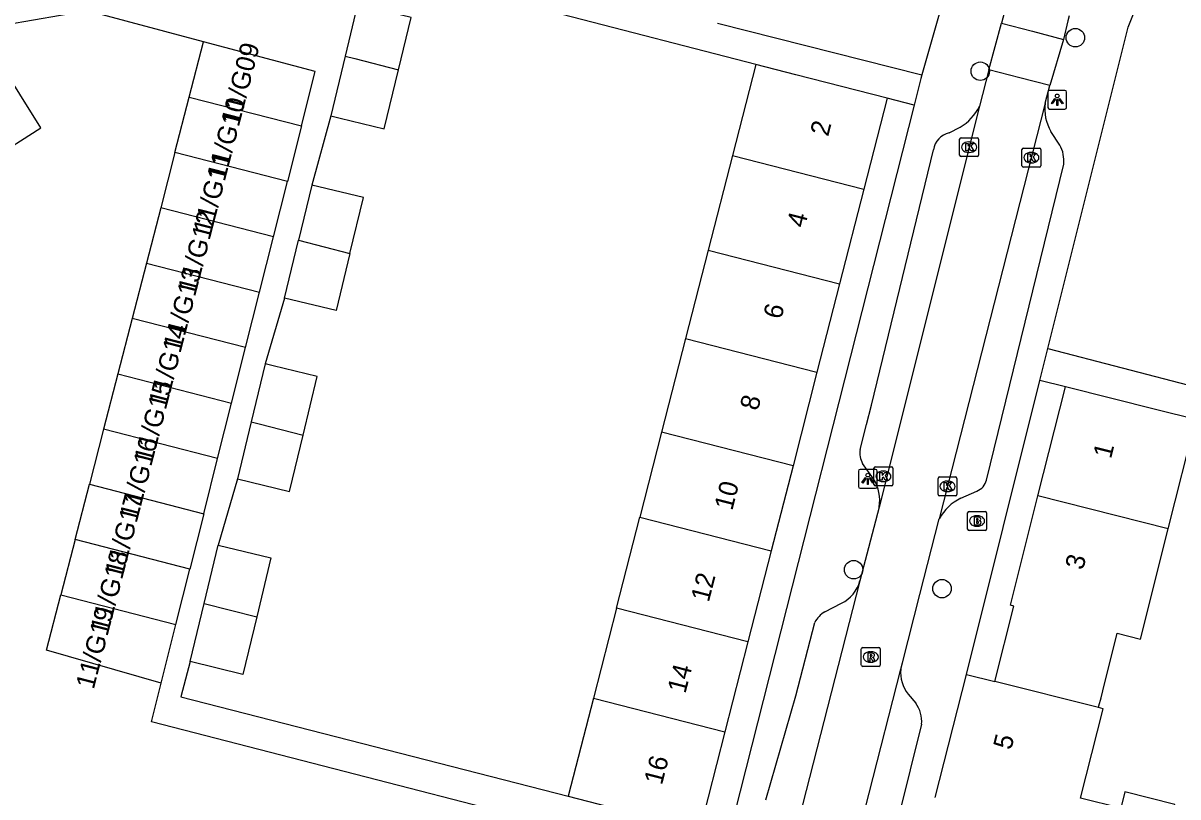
# Model space of a CAD drawing. Extents: x 158352 to 159489, y 383828 to 384597.
# Drawn here: x 159280.3 to 159341.5, y 384428.3 to 384469.3 of the extents above; entities that cross this region are included whole.
import ezdxf

# ---------------------------------------------------------------- set-up
doc = ezdxf.new("R2010")
doc.units = 0
for name, color, linetype in [('IMGEO_Boom', 7, 'Continuous'), ('IMGEO_Brandkraan', 7, 'Continuous'), ('IMGEO_Kolk', 7, 'Continuous'), ('IMGEO_Lichtpunt', 7, 'Continuous'), ('IMGEO_Pand', 7, 'Continuous'), ('IMGEO_Pand_nummerreeks', 7, 'Continuous'), ('IMGEO_Rijbaan_lokaal_open', 7, 'Continuous'), ('IMGEO_Rioolput', 7, 'Continuous'), ('IMGEO_Voetpad_open', 7, 'Continuous')]:
    doc.layers.add(name, color=color, linetype=linetype)

msp = doc.modelspace()

# ---------------------------------------------------------------- linework, layer by layer
at = {"layer": 'IMGEO_Boom'}
for centre in [(159336.027, 384468.505), (159330.988, 384466.731), (159324.276, 384440.323), (159328.962, 384439.317)]:
    msp.add_circle(centre, 0.489, dxfattribs=at)
at = {"layer": 'IMGEO_Brandkraan'}
for p, q in [((159330.316, 384442.477), (159330.316, 384443.329)), ((159330.391, 384443.403), (159331.243, 384443.403)), ((159330.804, 384443.183), (159330.829, 384443.183)), ((159331.317, 384443.329), (159331.317, 384442.477)), ((159331.243, 384442.403), (159330.391, 384442.403)), ((159330.827, 384442.623), (159330.802, 384442.623))]:
    msp.add_line(p, q, dxfattribs=at)
for points in [[(159330.316, 384442.477), (159330.316, 384443.329)], [(159330.391, 384443.403), (159331.243, 384443.403)], [(159330.664, 384443.103), (159330.664, 384442.703), (159330.877, 384442.703)], [(159330.895, 384443.103), (159330.664, 384443.103)], [(159330.843, 384443.022), (159330.789, 384443.022), (159330.789, 384442.946)], [(159330.789, 384442.946), (159330.842, 384442.946)], [(159331.317, 384443.329), (159331.317, 384442.477)], [(159331.243, 384442.403), (159330.391, 384442.403)], [(159330.851, 384442.87), (159330.789, 384442.87), (159330.789, 384442.789)], [(159330.789, 384442.789), (159330.851, 384442.789)]]:
    msp.add_lwpolyline(points, dxfattribs=at)
for centre, radius, start, end in [((159330.393, 384443.327), 0.0765, 91.55205, 178.44795), ((159330.393, 384443.327), 0.0765, 91.55205, 178.44795), ((159330.844, 384442.984), 0.0379, 267.82845, 90.93552), ((159330.899, 384442.958), 0.145, 59.4692, 91.53667), ((159330.924, 384443.005), 0.0922, 285.51372, 58.15012), ((159330.929, 384442.813), 0.105, 301.31148, 78.98903), ((159331.241, 384443.327), 0.0765, 1.55205, 88.44795), ((159331.241, 384443.327), 0.0765, 1.55205, 88.44795), ((159330.393, 384442.479), 0.0765, 181.55205, 268.44795), ((159330.393, 384442.479), 0.0765, 181.55205, 268.44795), ((159330.852, 384442.829), 0.0404, 269.87594, 90.50774), ((159330.883, 384442.954), 0.251, 268.66757, 293.53466), ((159331.241, 384442.479), 0.0765, 271.55205, 358.44795), ((159331.241, 384442.479), 0.0765, 271.55205, 358.44795)]:
    msp.add_arc(centre, radius, start, end, dxfattribs=at)
for centre, major_axis, ratio, start_param, end_param in [((159330.803, 384442.903), (-0.387, 0.002), 0.722429, 4.712389, 7.853982), ((159330.828, 384442.903), (-0.39, 0.002), 0.717154, 1.570796, 4.712389)]:
    msp.add_ellipse(centre, major_axis=major_axis, ratio=ratio, start_param=start_param, end_param=end_param, dxfattribs=at)
at = {"layer": 'IMGEO_Kolk'}
for p, q in [((159329.895, 384462.278), (159329.895, 384463.13)), ((159329.97, 384463.204), (159330.822, 384463.204)), ((159330.896, 384463.13), (159330.896, 384462.278)), ((159330.383, 384462.984), (159330.408, 384462.984)), ((159333.195, 384461.725), (159333.195, 384462.577)), ((159333.27, 384462.651), (159334.122, 384462.651)), ((159334.196, 384462.577), (159334.196, 384461.725)), ((159330.822, 384462.204), (159329.97, 384462.204)), ((159330.406, 384462.424), (159330.381, 384462.424)), ((159333.706, 384461.871), (159333.681, 384461.871)), ((159333.683, 384462.431), (159333.708, 384462.431)), ((159334.122, 384461.651), (159333.27, 384461.651)), ((159325.352, 384444.842), (159325.352, 384445.694)), ((159325.427, 384445.768), (159326.279, 384445.768)), ((159325.84, 384445.548), (159325.865, 384445.548)), ((159326.353, 384445.694), (159326.353, 384444.842)), ((159326.279, 384444.768), (159325.427, 384444.768)), ((159325.863, 384444.988), (159325.838, 384444.988)), ((159328.749, 384444.31), (159328.749, 384445.162)), ((159328.824, 384445.236), (159329.676, 384445.236)), ((159329.237, 384445.016), (159329.262, 384445.016)), ((159329.75, 384445.162), (159329.75, 384444.31)), ((159329.676, 384444.236), (159328.824, 384444.236)), ((159329.26, 384444.456), (159329.235, 384444.456))]:
    msp.add_line(p, q, dxfattribs=at)
for points in [[(159329.895, 384462.278), (159329.895, 384463.13)], [(159329.97, 384463.204), (159330.822, 384463.204)], [(159330.896, 384463.13), (159330.896, 384462.278)], [(159330.216, 384462.904), (159330.339, 384462.904), (159330.339, 384462.753), (159330.469, 384462.904), (159330.633, 384462.904), (159330.487, 384462.753), (159330.64, 384462.504), (159330.488, 384462.504), (159330.403, 384462.668), (159330.339, 384462.601), (159330.339, 384462.504), (159330.216, 384462.504), (159330.216, 384462.904)], [(159333.195, 384461.725), (159333.195, 384462.577)], [(159333.27, 384462.651), (159334.122, 384462.651)], [(159334.196, 384462.577), (159334.196, 384461.725)], [(159330.822, 384462.204), (159329.97, 384462.204)], [(159333.516, 384462.351), (159333.639, 384462.351), (159333.639, 384462.2), (159333.769, 384462.351), (159333.933, 384462.351), (159333.787, 384462.2), (159333.94, 384461.951), (159333.788, 384461.951), (159333.703, 384462.115), (159333.639, 384462.048), (159333.639, 384461.951), (159333.516, 384461.951), (159333.516, 384462.351)], [(159334.122, 384461.651), (159333.27, 384461.651)], [(159325.352, 384444.842), (159325.352, 384445.694)], [(159325.427, 384445.768), (159326.279, 384445.768)], [(159325.673, 384445.468), (159325.796, 384445.468), (159325.796, 384445.317), (159325.926, 384445.468), (159326.09, 384445.468), (159325.944, 384445.317), (159326.097, 384445.068), (159325.945, 384445.068), (159325.86, 384445.232), (159325.796, 384445.165), (159325.796, 384445.068), (159325.673, 384445.068), (159325.673, 384445.468)], [(159326.353, 384445.694), (159326.353, 384444.842)], [(159326.279, 384444.768), (159325.427, 384444.768)], [(159328.749, 384444.31), (159328.749, 384445.162)], [(159328.824, 384445.236), (159329.676, 384445.236)], [(159329.07, 384444.936), (159329.193, 384444.936), (159329.193, 384444.785), (159329.323, 384444.936), (159329.487, 384444.936), (159329.341, 384444.785), (159329.494, 384444.536), (159329.342, 384444.536), (159329.257, 384444.7), (159329.193, 384444.633), (159329.193, 384444.536), (159329.07, 384444.536), (159329.07, 384444.936)], [(159329.75, 384445.162), (159329.75, 384444.31)], [(159329.676, 384444.236), (159328.824, 384444.236)]]:
    msp.add_lwpolyline(points, dxfattribs=at)
for centre, start, end in [((159329.972, 384463.128), 91.55205, 178.44795), ((159329.972, 384463.128), 91.55205, 178.44795), ((159330.82, 384463.128), 1.55205, 88.44795), ((159330.82, 384463.128), 1.55205, 88.44795), ((159333.272, 384462.575), 91.55205, 178.44795), ((159333.272, 384462.575), 91.55205, 178.44795), ((159334.12, 384462.575), 1.55205, 88.44795), ((159334.12, 384462.575), 1.55205, 88.44795), ((159329.972, 384462.28), 181.55205, 268.44795), ((159329.972, 384462.28), 181.55205, 268.44795), ((159330.82, 384462.28), 271.55205, 358.44795), ((159330.82, 384462.28), 271.55205, 358.44795), ((159333.272, 384461.727), 181.55205, 268.44795), ((159333.272, 384461.727), 181.55205, 268.44795), ((159334.12, 384461.727), 271.55205, 358.44795), ((159334.12, 384461.727), 271.55205, 358.44795), ((159325.429, 384445.692), 91.55205, 178.44795), ((159325.429, 384445.692), 91.55205, 178.44795), ((159326.277, 384445.692), 1.55205, 88.44795), ((159326.277, 384445.692), 1.55205, 88.44795), ((159325.429, 384444.844), 181.55205, 268.44795), ((159325.429, 384444.844), 181.55205, 268.44795), ((159326.277, 384444.844), 271.55205, 358.44795), ((159326.277, 384444.844), 271.55205, 358.44795), ((159328.826, 384445.16), 91.55205, 178.44795), ((159328.826, 384445.16), 91.55205, 178.44795), ((159329.674, 384445.16), 1.55205, 88.44795), ((159329.674, 384445.16), 1.55205, 88.44795), ((159328.826, 384444.312), 181.55205, 268.44795), ((159328.826, 384444.312), 181.55205, 268.44795), ((159329.674, 384444.312), 271.55205, 358.44795), ((159329.674, 384444.312), 271.55205, 358.44795)]:
    msp.add_arc(centre, 0.0765, start, end, dxfattribs=at)
for centre, major_axis, ratio, start_param, end_param in [((159330.382, 384462.704), (-0.387, 0.002), 0.722429, 4.712389, 7.853982), ((159330.407, 384462.704), (-0.39, 0.002), 0.717154, 1.570796, 4.712389), ((159333.682, 384462.151), (-0.387, 0.002), 0.722429, 4.712389, 7.853982), ((159333.707, 384462.151), (-0.39, 0.002), 0.717154, 1.570796, 4.712389), ((159325.839, 384445.268), (-0.387, 0.002), 0.722429, 4.712389, 7.853982), ((159325.864, 384445.268), (-0.39, 0.002), 0.717154, 1.570796, 4.712389), ((159329.236, 384444.736), (-0.387, 0.002), 0.722429, 4.712389, 7.853982), ((159329.261, 384444.736), (-0.39, 0.002), 0.717154, 1.570796, 4.712389)]:
    msp.add_ellipse(centre, major_axis=major_axis, ratio=ratio, start_param=start_param, end_param=end_param, dxfattribs=at)
at = {"layer": 'IMGEO_Lichtpunt'}
for p, q in [((159334.568, 384465.62), (159334.568, 384464.813)), ((159334.568, 384465.62), (159334.568, 384464.813)), ((159335.47, 384465.715), (159334.662, 384465.715)), ((159335.47, 384465.715), (159334.662, 384465.715)), ((159335.564, 384464.813), (159335.564, 384465.62)), ((159335.564, 384464.813), (159335.564, 384465.62)), ((159334.662, 384464.719), (159335.47, 384464.719)), ((159334.662, 384464.719), (159335.47, 384464.719)), ((159324.532, 384445.537), (159324.532, 384444.73)), ((159324.532, 384445.537), (159324.532, 384444.73)), ((159325.434, 384445.632), (159324.626, 384445.632)), ((159325.434, 384445.632), (159324.626, 384445.632)), ((159325.528, 384444.73), (159325.528, 384445.537)), ((159325.528, 384444.73), (159325.528, 384445.537)), ((159324.626, 384444.636), (159325.434, 384444.636)), ((159324.626, 384444.636), (159325.434, 384444.636))]:
    msp.add_line(p, q, dxfattribs=at)
for points in [[(159334.942, 384465.284), (159334.981, 384465.256), (159334.793, 384464.994), (159334.755, 384465.021), (159334.942, 384465.284)], [(159335.044, 384465.236), (159335.091, 384465.236), (159335.091, 384464.914), (159335.044, 384464.914), (159335.044, 384465.236)], [(159335.154, 384465.256), (159335.192, 384465.283), (159335.379, 384465.021), (159335.34, 384464.993), (159335.154, 384465.256)], [(159324.906, 384445.201), (159324.945, 384445.173), (159324.757, 384444.911), (159324.719, 384444.938), (159324.906, 384445.201)], [(159325.008, 384445.153), (159325.055, 384445.153), (159325.055, 384444.831), (159325.008, 384444.831), (159325.008, 384445.153)], [(159325.118, 384445.173), (159325.156, 384445.2), (159325.343, 384444.938), (159325.304, 384444.91), (159325.118, 384445.173)]]:
    msp.add_lwpolyline(points, dxfattribs=at)
for centre in [(159335.067, 384465.418), (159325.031, 384445.335)]:
    msp.add_circle(centre, 0.0994, dxfattribs=at)
for centre, start, end in [((159334.662, 384465.62), 90, 180), ((159334.662, 384465.62), 90, 180), ((159335.47, 384465.62), 0, 90), ((159335.47, 384465.62), 0, 90), ((159334.662, 384464.813), 180, 270), ((159334.662, 384464.813), 180, 270), ((159335.47, 384464.813), 270, 0), ((159335.47, 384464.813), 270, 360), ((159324.626, 384445.537), 90, 180), ((159324.626, 384445.537), 90, 180), ((159325.434, 384445.537), 0, 90), ((159325.434, 384445.537), 0, 90), ((159324.626, 384444.73), 180, 270), ((159324.626, 384444.73), 180, 270), ((159325.434, 384444.73), 270, 0), ((159325.434, 384444.73), 270, 360)]:
    msp.add_arc(centre, 0.0946, start, end, dxfattribs=at)
at = {"layer": 'IMGEO_Pand'}
for points in [[(159297.995, 384470.257), (159297.337, 384467.533)], [(159300.159, 384466.809), (159300.827, 384469.571), (159297.995, 384470.257)], [(159278.605, 384462.076), (159281.21, 384463.722), (159277.946, 384468.945)], [(159289.074, 384465.361), (159289.83, 384468.292)], [(159295.015, 384463.829), (159295.742, 384466.716), (159289.83, 384468.292)], [(159297.337, 384467.533), (159296.572, 384464.362)], [(159297.337, 384467.533), (159297.843, 384467.403), (159300.159, 384466.809)], [(159296.572, 384464.362), (159297.078, 384464.24), (159299.402, 384463.678), (159300.159, 384466.809)], [(159319.093, 384467.083), (159317.86, 384462.271)], [(159326.056, 384465.299), (159321.213, 384466.54), (159319.093, 384467.083)], [(159288.318, 384462.43), (159289.074, 384465.361)], [(159289.074, 384465.361), (159295.015, 384463.829)], [(159326.056, 384465.299), (159324.822, 384460.486)], [(159295.015, 384463.829), (159294.276, 384460.893)], [(159288.318, 384462.43), (159287.562, 384459.499)], [(159294.276, 384460.893), (159288.318, 384462.43)], [(159317.86, 384462.271), (159316.574, 384457.255)], [(159317.86, 384462.271), (159324.822, 384460.486)], [(159293.537, 384457.958), (159294.276, 384460.893)], [(159295.568, 384460.699), (159294.862, 384457.777)], [(159297.586, 384457.079), (159298.301, 384460.038), (159295.568, 384460.699)], [(159324.822, 384460.486), (159323.537, 384455.471)], [(159287.562, 384459.499), (159286.806, 384456.568)], [(159293.537, 384457.958), (159287.562, 384459.499)], [(159292.798, 384455.023), (159293.537, 384457.958)], [(159294.119, 384454.706), (159294.862, 384457.777)], [(159294.862, 384457.777), (159297.586, 384457.079)], [(159297.586, 384457.079), (159296.853, 384454.046), (159294.119, 384454.706)], [(159316.574, 384457.255), (159315.373, 384452.569)], [(159316.574, 384457.255), (159323.537, 384455.471)], [(159286.806, 384456.568), (159286.05, 384453.637)], [(159286.806, 384456.568), (159292.798, 384455.023)], [(159323.537, 384455.471), (159322.335, 384450.784)], [(159292.058, 384452.087), (159292.798, 384455.023)], [(159286.05, 384453.637), (159285.294, 384450.706)], [(159292.058, 384452.087), (159286.05, 384453.637)], [(159291.319, 384449.152), (159292.058, 384452.087)], [(159315.373, 384452.569), (159314.103, 384447.616)], [(159315.373, 384452.569), (159322.335, 384450.784)], [(159293.104, 384451.226), (159292.361, 384448.154)], [(159295.104, 384447.451), (159295.855, 384450.56), (159293.528, 384451.123), (159293.104, 384451.226)], [(159285.294, 384450.706), (159284.538, 384447.775)], [(159285.294, 384450.706), (159291.319, 384449.152)], [(159322.335, 384450.784), (159321.066, 384445.831)], [(159334.045, 384444.228), (159335.5, 384450.013)], [(159342.405, 384448.277), (159340.35, 384448.794), (159335.5, 384450.013)], [(159290.58, 384446.217), (159291.319, 384449.152)], [(159292.361, 384448.154), (159291.631, 384445.135)], [(159292.361, 384448.154), (159292.784, 384448.046), (159295.104, 384447.451)], [(159340.951, 384442.492), (159342.405, 384448.277)], [(159284.538, 384447.775), (159283.782, 384444.845)], [(159290.58, 384446.217), (159284.538, 384447.775)], [(159291.631, 384445.135), (159294.383, 384444.469), (159294.399, 384444.537), (159295.104, 384447.451)], [(159314.103, 384447.616), (159312.945, 384443.098)], [(159321.066, 384445.831), (159314.103, 384447.616)], [(159289.841, 384443.282), (159290.58, 384446.217)], [(159321.066, 384445.831), (159319.908, 384441.313)], [(159283.026, 384441.914), (159283.782, 384444.845)], [(159283.782, 384444.845), (159289.841, 384443.282)], [(159331.765, 384434.4), (159332.769, 384438.394), (159332.59, 384438.439), (159334.045, 384444.228)], [(159340.951, 384442.492), (159334.045, 384444.228)], [(159289.841, 384443.282), (159289.102, 384440.346)], [(159311.713, 384438.292), (159312.945, 384443.098)], [(159312.945, 384443.098), (159319.908, 384441.313)], [(159337.253, 384433.015), (159337.278, 384433.111), (159337.385, 384433.539), (159337.478, 384433.911), (159338.244, 384436.957), (159339.481, 384436.646), (159340.951, 384442.492)], [(159283.026, 384441.914), (159282.27, 384438.983)], [(159289.102, 384440.346), (159283.026, 384441.914)], [(159289.867, 384438.531), (159290.613, 384441.62)], [(159290.613, 384441.62), (159293.405, 384440.944), (159292.65, 384437.817)], [(159319.908, 384441.313), (159318.676, 384436.507)], [(159288.363, 384437.411), (159289.102, 384440.346)], [(159287.584, 384434.317), (159281.514, 384436.052), (159282.27, 384438.983)], [(159282.27, 384438.983), (159288.363, 384437.411)], [(159289.122, 384435.453), (159289.867, 384438.531)], [(159289.867, 384438.531), (159292.65, 384437.817)], [(159311.713, 384438.292), (159310.489, 384433.517)], [(159318.676, 384436.507), (159311.713, 384438.292)], [(159287.584, 384434.317), (159288.363, 384437.411)], [(159292.65, 384437.817), (159291.915, 384434.779), (159289.122, 384435.453)], [(159318.676, 384436.507), (159317.452, 384431.732)], [(159328.605, 384428.246), (159330.262, 384434.778)], [(159330.262, 384434.778), (159331.765, 384434.4)], [(159337.253, 384433.015), (159331.765, 384434.4)], [(159310.489, 384433.517), (159309.159, 384428.327)], [(159310.489, 384433.517), (159317.452, 384431.732)], [(159340.625, 384425.216), (159341.295, 384427.881), (159338.645, 384428.547), (159338.429, 384427.687), (159336.306, 384428.22), (159337.497, 384432.953), (159337.253, 384433.015)], [(159317.452, 384431.732), (159316.122, 384426.543)], [(159309.159, 384428.327), (159311.279, 384427.784), (159316.122, 384426.543)]]:
    msp.add_lwpolyline(points, dxfattribs=at)
at = {"layer": 'IMGEO_Rijbaan_lokaal_open'}
for points in [[(159333.648, 384475.079), (159332.108, 384469.277)], [(159331.45, 384466.798), (159332.108, 384469.277)], [(159332.108, 384469.277), (159333.755, 384468.845), (159335.401, 384468.413)], [(159335.705, 384469.665), (159335.631, 384469.394), (159335.401, 384468.413)], [(159335.401, 384468.413), (159334.67, 384465.969)], [(159331.45, 384466.798), (159330.954, 384464.869)], [(159334.67, 384465.969), (159333.08, 384466.378), (159331.45, 384466.798)], [(159334.432, 384465.039), (159334.67, 384465.969)], [(159334.432, 384465.039), (159328.815, 384443.02)], [(159330.954, 384464.869), (159325.623, 384443.63)], [(159325.623, 384443.63), (159324.612, 384439.732)], [(159326.779, 384435.06), (159326.864, 384435.393), (159327.789, 384439.016), (159328.815, 384443.02)], [(159324.612, 384439.732), (159316.818, 384409.3)], [(159315.918, 384391.927), (159318.183, 384401.393), (159320.07, 384408.785), (159326.779, 384435.06)]]:
    msp.add_lwpolyline(points, dxfattribs=at)
at = {"layer": 'IMGEO_Rioolput'}
for p, q in [((159324.761, 384436.199), (159325.613, 384436.199)), ((159324.686, 384435.273), (159324.686, 384436.125)), ((159325.174, 384435.979), (159325.199, 384435.979)), ((159325.687, 384436.125), (159325.687, 384435.273)), ((159325.613, 384435.199), (159324.761, 384435.199)), ((159325.197, 384435.419), (159325.172, 384435.419))]:
    msp.add_line(p, q, dxfattribs=at)
for points in [[(159324.761, 384436.199), (159325.613, 384436.199)], [(159324.686, 384435.273), (159324.686, 384436.125)], [(159325.275, 384435.897), (159325.023, 384435.899), (159325.023, 384435.499)], [(159325.023, 384435.499), (159325.147, 384435.499), (159325.147, 384435.661), (159325.158, 384435.661)], [(159325.201, 384435.818), (159325.147, 384435.818), (159325.147, 384435.737)], [(159325.147, 384435.737), (159325.199, 384435.737)], [(159325.205, 384435.632), (159325.276, 384435.499), (159325.416, 384435.499), (159325.351, 384435.625)], [(159325.687, 384436.125), (159325.687, 384435.273)], [(159325.613, 384435.199), (159324.761, 384435.199)]]:
    msp.add_lwpolyline(points, dxfattribs=at)
for centre, radius, start, end in [((159324.763, 384436.123), 0.0765, 91.55205, 178.44795), ((159324.763, 384436.123), 0.0765, 91.55205, 178.44795), ((159325.611, 384436.123), 0.0765, 1.55205, 88.44795), ((159325.611, 384436.123), 0.0765, 1.55205, 88.44795), ((159325.157, 384435.608), 0.0533, 26.02933, 88.69889), ((159325.183, 384435.926), 0.19, 274.7715, 282.96867), ((159325.207, 384435.722), 0.0964, 77.00612, 93.18647), ((159325.221, 384435.779), 0.0378, 276.66336, 79.67722), ((159325.274, 384435.787), 0.109, 350.36119, 89.41601), ((159325.272, 384435.787), 0.112, 277.58423, 350.98172), ((159325.256, 384435.572), 0.108, 29.51342, 73.79051), ((159324.763, 384435.275), 0.0765, 181.55205, 268.44795), ((159324.763, 384435.275), 0.0765, 181.55205, 268.44795), ((159325.611, 384435.275), 0.0765, 271.55205, 358.44795), ((159325.611, 384435.275), 0.0765, 271.55205, 358.44795)]:
    msp.add_arc(centre, radius, start, end, dxfattribs=at)
for centre, major_axis, ratio, start_param, end_param in [((159325.173, 384435.699), (-0.387, 0.002), 0.722429, 4.712389, 7.853982), ((159325.198, 384435.699), (-0.39, 0.002), 0.717154, 1.570796, 4.712389)]:
    msp.add_ellipse(centre, major_axis=major_axis, ratio=ratio, start_param=start_param, end_param=end_param, dxfattribs=at)
at = {"layer": 'IMGEO_Voetpad_open'}
for points in [[(159334.574, 384452.041), (159338.827, 384469.07), (159341.147, 384474.914), (159343.28, 384480.055), (159343.781, 384480.776), (159345.784, 384480.965)], [(159330.184, 384474.585), (159327.895, 384466.534)], [(159319.093, 384467.083), (159298.577, 384472.396), (159297.995, 384470.257)], [(159289.83, 384468.292), (159283.689, 384469.929), (159277.946, 384468.945)], [(159317.072, 384469.279), (159327.895, 384466.534)], [(159327.895, 384466.534), (159327.841, 384466.344), (159327.484, 384464.937)], [(159327.484, 384464.937), (159317.647, 384426.156)], [(159327.484, 384464.937), (159326.056, 384465.299)], [(159296.572, 384464.362), (159295.568, 384460.699)], [(159329.335, 384463.465), (159329.918, 384463.759)], [(159335.202, 384462.816), (159334.732, 384463.543)], [(159324.63, 384446.689), (159324.958, 384448.014), (159325.224, 384449.035), (159328.511, 384462.562)], [(159331.32, 384445.07), (159335.407, 384461.8)], [(159294.119, 384454.706), (159293.104, 384451.226)], [(159334.152, 384450.35), (159334.574, 384452.041)], [(159334.574, 384452.041), (159346.375, 384448.961)], [(159330.262, 384434.778), (159334.152, 384450.35)], [(159335.5, 384450.013), (159334.152, 384450.35)], [(159325.328, 384445.128), (159324.753, 384445.946)], [(159291.631, 384445.135), (159290.613, 384441.62)], [(159329.962, 384444.105), (159330.812, 384444.486)], [(159322.746, 384438.088), (159323.634, 384438.543)], [(159319.633, 384428.134), (159321.214, 384433.648), (159322.216, 384437.53)], [(159289.122, 384435.453), (159288.635, 384433.584), (159309.159, 384428.327)], [(159317.223, 384424.486), (159287.068, 384432.269), (159287.584, 384434.317)], [(159327.163, 384433.725), (159327.57, 384433.256)], [(159327.877, 384432.139), (159324.307, 384417.765), (159324.063, 384416.678)]]:
    msp.add_lwpolyline(points, dxfattribs=at)
for centre, radius, start, end in [((159336.637, 384464.703), 2.23, 171.3369, 211.34188), ((159328.448, 384466.169), 2.823, 301.37337, 332.5765), ((159329.585, 384462.41), 1.085, 103.31957, 171.91866), ((159333.741, 384461.993), 1.677, 353.40889, 29.40611), ((159325.635, 384446.474), 1.028, 167.90982, 210.88975), ((159323.637, 384444.017), 2.023, 348.97449, 33.30682), ((159330.464, 384445.302), 0.887, 293.1207, 344.8417), ((159331.052, 384441.804), 2.546, 115.34714, 151.47058), ((159322.785, 384440.238), 1.896, 296.61045, 344.51222), ((159323.508, 384436.834), 1.467, 121.27106, 151.67734), ((159328.632, 384434.87), 1.863, 174.15393, 217.94082), ((159326.254, 384432.294), 1.63, 354.55202, 36.1838)]:
    msp.add_arc(centre, radius, start, end, dxfattribs=at)

# ---------------------------------------------------------------- texts
at = {"layer": 'IMGEO_Pand_nummerreeks'}
for s, rotation, p in [('11/G09', 75.53583, (159291.722, 384463.837)), ('11/G10', 75.53583, (159290.974, 384460.933)), ('2', 75.62337, (159322.925, 384463.234)), ('11/G11', 75.53583, (159290.227, 384458.039)), ('11/G12', 75.53583, (159289.425, 384454.928)), ('4', 75.62337, (159321.683, 384458.391)), ('11/G13', 75.53583, (159288.653, 384451.936)), ('6', 75.62337, (159320.441, 384453.547)), ('11/G14', 75.53583, (159287.879, 384448.938)), ('11/G15', 75.53583, (159287.106, 384445.941)), ('8', 75.62337, (159319.201, 384448.706)), ('11/G16', 75.53583, (159286.333, 384442.943)), ('1', 75.88826, (159337.914, 384446.163)), ('10', 75.6247, (159317.844, 384443.416)), ('11/G17', 75.53583, (159285.559, 384439.945)), ('11/G18', 75.53583, (159284.787, 384436.95)), ('3', 75.88826, (159336.432, 384440.266)), ('12', 75.62337, (159316.602, 384438.564)), ('11/G19', 75.53583, (159284.012, 384433.946)), ('14', 75.62337, (159315.361, 384433.723)), ('5', 75.76221, (159332.621, 384430.736)), ('16', 75.62337, (159314.12, 384428.878))]:
    msp.add_text(s, height=1, rotation=rotation, dxfattribs=at).set_placement(p)

doc.saveas('drawing.dxf')
